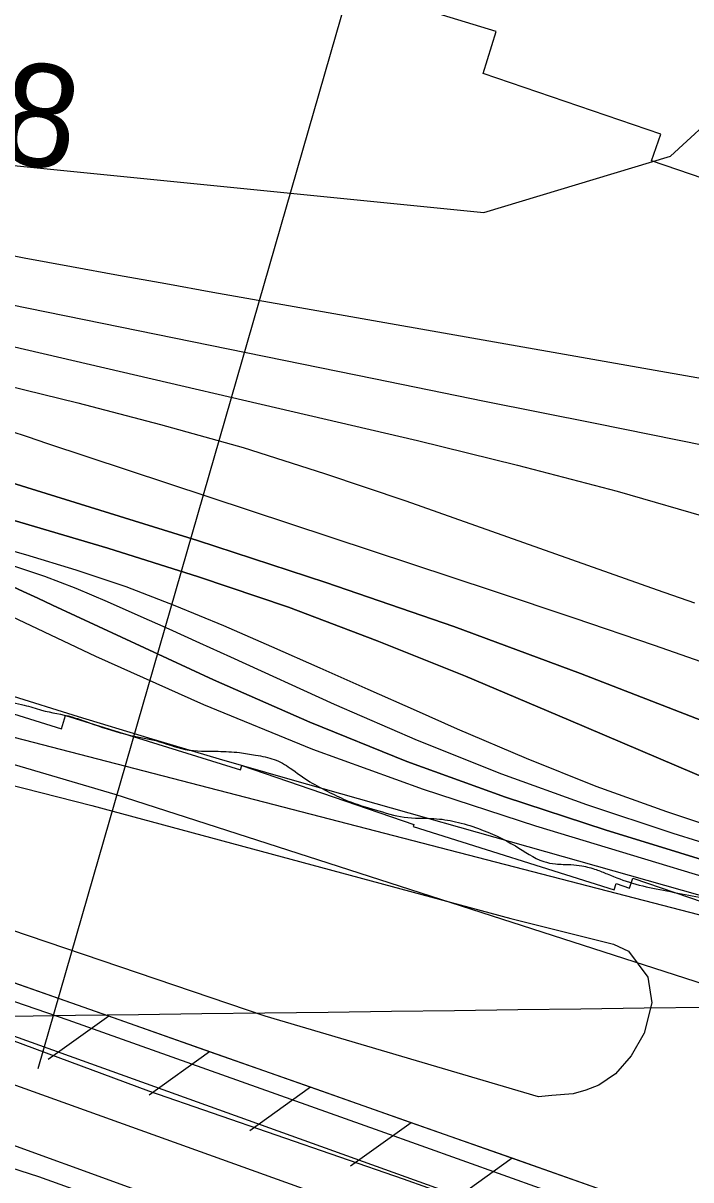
# Model space of a CAD drawing. Extents: x 3734862 to 3772949, y 391520 to 417239.
# Drawn here: x 3751198 to 3751635, y 402962 to 403719 of the extents above; entities that cross this region are included whole.
import ezdxf

# ---------------------------------------------------------------- set-up
doc = ezdxf.new("R2010")
doc.units = 0
for name, color, linetype in [('V-FLOD-BASE', 7, 'Continuous'), ('V-GRID-MAJR', 7, 'Continuous'), ('V-LEVE-TOET', 7, 'Continuous'), ('V-RIVR-EDGE', 7, 'Continuous'), ('V-RIVR-RANG', 7, 'Continuous'), ('V-RRAP-FSHR', 7, 'Continuous'), ('V-RRAP-RVMT', 7, 'Continuous'), ('V-SITE-VEGE', 7, 'Continuous'), ('V-SURV-LINE', 7, 'Continuous'), ('V-TOPO-DPTH', 7, 'Continuous'), ('V-TOPO-MAJR', 7, 'Continuous'), ('V-TOPO-MINR', 7, 'Continuous'), ('V-TOPO-WATR', 7, 'Continuous')]:
    doc.layers.add(name, color=color, linetype=linetype)

msp = doc.modelspace()

# ---------------------------------------------------------------- linework, layer by layer
at = {"layer": 'V-FLOD-BASE'}
msp.add_lwpolyline([(3752901.91, 402501.14), (3752852.49, 402511.47), (3752761.59, 402532.55), (3752641.33, 402561), (3752524.9, 402589.79), (3752426, 402613.79), (3752333.12, 402644.31), (3752195.56, 402692.69), (3752090.98, 402731.96), (3751969.91, 402775.78), (3751856.86, 402815.4), (3751717.51, 402863.49), (3751574.72, 402916.63), (3751447.21, 402962.13), (3751280.5, 403019.69), (3751131.01, 403075.02), (3750994.52, 403120.34), (3750863.22, 403162.94), (3750739.92, 403202.62), (3750591.64, 403248.23)], dxfattribs=at)
at = {"layer": 'V-GRID-MAJR'}
msp.add_spline([(3738984.82, 402913.16), (3741632.95, 402946.57), (3746929.21, 403013.98), (3752225.46, 403082.16), (3757521.7, 403151.11), (3762817.93, 403220.83), (3768114.15, 403291.31), (3770762.25, 403326.85)], degree=3, dxfattribs=at)
at = {"layer": 'V-LEVE-TOET'}
for points in [[(3752861.22, 402529.35), (3752850.71, 402531.85), (3752840.25, 402534.57), (3752741.87, 402558.32), (3752609.98, 402591.42), (3752460.34, 402627.78), (3752363.63, 402657.46), (3752236.87, 402703.99), (3752080.18, 402760.21), (3751946.22, 402807.88), (3751849.41, 402842.94), (3751709.25, 402893.07), (3751566.22, 402945.44), (3751432, 402993.37), (3751227.57, 403066.1), (3751094.67, 403111.75), (3750935.5, 403163.56), (3750781.54, 403211.36), (3750723, 403229.47), (3750636.6, 403256.27), (3750508.39, 403298.16)], [(3750608.56, 403181.13), (3750766.46, 403128.79), (3750887.96, 403089.33), (3751145.24, 403001.2), (3751302.97, 402943.98), (3751474.69, 402879.08), (3751706.8, 402793.29), (3751826.54, 402752.52), (3752003.84, 402690.81), (3752192.27, 402623.41), (3752314.81, 402583.46), (3752446.91, 402539.08), (3752680.62, 402490.49), (3752847.92, 402455.5), (3752857.11, 402452.83)]]:
    msp.add_lwpolyline(points, dxfattribs=at)
at = {"layer": 'V-RIVR-EDGE'}
msp.add_spline([(3749600.74, 403572.28), (3749634.69, 403563.71), (3749651.26, 403560.43), (3749673.09, 403560.38), (3749692.5, 403559.12), (3749709.07, 403556.65), (3749738.17, 403548.09), (3749762.82, 403541.96), (3749785.46, 403538.67), (3749810.92, 403532.94), (3749827.89, 403529.67), (3749844.87, 403528.01), (3749861.85, 403526.35), (3749878.83, 403525.9), (3749897.83, 403523.02), (3749967.36, 403512.34), (3749992.02, 403510.26), (3750015.06, 403506.96), (3750032.04, 403504.5), (3750055.48, 403501.2), (3750077.71, 403497.51), (3750095.5, 403495.44), (3750108.85, 403495.81), (3750123.41, 403497.8), (3750137.16, 403499.79), (3750146.46, 403499.76), (3750156.16, 403498.53), (3750172.33, 403494.44), (3750186.07, 403491.18), (3750207.49, 403486.67), (3750241.85, 403484.16), (3750261.67, 403483.31), (3750286.73, 403481.22), (3750304.11, 403479.16), (3750313.41, 403477.11), (3750323.1, 403472.64), (3750334.81, 403462.5), (3750345.71, 403458.84), (3750367.94, 403454.33), (3750390.98, 403449.02), (3750395.42, 403446.58), (3750399.86, 403441.72), (3750408.73, 403432.4), (3750412.37, 403431.58), (3750418.03, 403431.56), (3750426.92, 403429.92), (3750443.09, 403425.84), (3750464.91, 403418.91), (3750486.72, 403411.18), (3750511.36, 403400.6), (3750544.08, 403386.37), (3750565.9, 403379.03), (3750585.7, 403373.32), (3750609.54, 403367.2), (3750629.34, 403360.68), (3750661.26, 403351.3), (3750680.26, 403347.21), (3750692.39, 403346.78), (3750703.3, 403346.75), (3750719.9, 403352.77), (3750749.44, 403363.62), (3750767.25, 403369.64), (3750779.8, 403374.46), (3750796.79, 403376.44), (3750806.9, 403376.82), (3750813.77, 403376.8), (3750831.16, 403375.14), (3750851.36, 403371.05), (3750874.4, 403364.52), (3750895, 403358), (3750924.5, 403347.01), (3750966.1, 403330.33), (3750989.13, 403318.95), (3751009.32, 403310.41), (3751046.09, 403299.4), (3751067.11, 403296.52), (3751095, 403292), (3751115.21, 403286.69), (3751143.5, 403280.15), (3751157.25, 403280.52), (3751160.08, 403280.92), (3751166.55, 403280.5), (3751174.63, 403276.03), (3751183.52, 403274.8), (3751198.88, 403272.33), (3751210.19, 403269.07), (3751230, 403264.57), (3751244.54, 403259.68), (3751267.57, 403252.75), (3751284.95, 403249.07), (3751304.35, 403243.36), (3751325.78, 403242.1), (3751339.93, 403241.25), (3751350.44, 403239.61), (3751362.56, 403236.75), (3751373.06, 403231.06), (3751385.98, 403222.13), (3751398.9, 403215.23), (3751411.02, 403209.54), (3751428.8, 403203.83), (3751447.79, 403198.93), (3751467.2, 403198.07), (3751481.34, 403196.02), (3751496.29, 403191.53), (3751520.53, 403180.15), (3751539.1, 403169.99), (3751546.78, 403168.36), (3751556.89, 403167.93), (3751564.17, 403167.1), (3751573.46, 403164.65), (3751580.73, 403161.8), (3751597.3, 403155.7), (3751615.08, 403151.61), (3751634.08, 403147.92), (3751652.67, 403144.64), (3751682.58, 403141.33), (3751700.77, 403137.25), (3751726.23, 403129.1), (3751762.99, 403116.87), (3751788.85, 403107.51), (3751826.83, 403094.48), (3751852.69, 403085.51), (3751875.32, 403079.8), (3751903.6, 403070.43), (3751929.06, 403063.89), (3751952.5, 403058.18), (3751978.36, 403050.83), (3752011.49, 403040.64), (3752051.89, 403025.18), (3752090.27, 403012.14), (3752121.79, 403000.34), (3752173.49, 402978.37), (3752203.79, 402965.36), (3752242.57, 402949.09), (3752280.94, 402933.22), (3752346.79, 402908.39), (3752379.11, 402896.59), (3752400.12, 402887.23), (3752439.3, 402869.34), (3752480.09, 402851.45), (3752503.52, 402840.48), (3752518.05, 402829.52), (3752525.72, 402825.05), (3752549.56, 402816.1), (3752583.09, 402804.69), (3752615.41, 402793.29), (3752664.29, 402772.55), (3752692.57, 402761.96), (3752721.66, 402750.57), (3752763.28, 402737.53), (3752785.5, 402732.62), (3752881.28, 402707.72), (3752922.09, 402697.51), (3752945.53, 402690.57), (3752959.27, 402686.5), (3752986.74, 402677.53), (3753008.56, 402668.18), (3753044.52, 402656.36), (3753077.65, 402647.38), (3753107.97, 402642.05), (3753140.7, 402635.1), (3753203.35, 402622.81), (3753235.68, 402614.24), (3753280.54, 402603.21), (3753302.77, 402599.92), (3753320.16, 402600.69), (3753336.33, 402600.24), (3753350.08, 402600.61), (3753361, 402600.18), (3753377.98, 402597.31), (3753395.35, 402593.63), (3753435.76, 402581.8), (3753479, 402567.94), (3753528.7, 402552.86), (3753582.02, 402533.72), (3753643.03, 402512.54), (3753679.79, 402497.09), (3753709.28, 402486.1), (3753744.84, 402474.28), (3753768.27, 402466.14), (3753792.91, 402456.37), (3753824.83, 402444.16), (3753868.05, 402425.86), (3753874.92, 402423.82), (3753901.59, 402415.26), (3753930.68, 402405.89), (3753950.06, 402395.73), (3753969.45, 402385.98), (3753992.07, 402375.41), (3754015.5, 402366.05), (3754070.03, 402340.44), (3754094.26, 402327.44), (3754129.39, 402310.77), (3754145.95, 402300.62), (3754162.51, 402292.09), (3754189.57, 402278.68), (3754227.53, 402259.58), (3754257.42, 402244.55), (3754285.28, 402227.49), (3754310.72, 402213.28), (3754345.44, 402193.78), (3754365.63, 402180.79), (3754382.99, 402169.43), (3754391.05, 402160.51), (3754393.47, 402156.46), (3754413.25, 402144.28), (3754458.49, 402121.12), (3754491.61, 402104.86), (3754519.47, 402090.24), (3754525.94, 402088.6), (3754533.22, 402089.8), (3754544.13, 402086.13), (3754555.43, 402079.63), (3754574.4, 402065.43), (3754590.55, 402053.67), (3754603.48, 402048.78), (3754613.18, 402047.95), (3754625.7, 402043.07), (3754637.41, 402035.76), (3754658.41, 402023.17), (3754687.49, 402010.16), (3754723.03, 401991.88), (3754750.5, 401979.27), (3754768.67, 401969.52), (3754786.04, 401961.8), (3754799.77, 401955.7), (3754813.1, 401949.19), (3754861.56, 401924), (3754878.93, 401915.47), (3754906.39, 401902.46), (3754932.65, 401891.88), (3754960.93, 401880.89), (3754991.63, 401867.47), (3755029.19, 401849.18), (3755060.29, 401835.36), (3755090.98, 401819.11), (3755126.52, 401799.21), (3755151.15, 401783.78), (3755175.77, 401765.93), (3755218.56, 401737.11), (3755250.45, 401716), (3755279.94, 401700.57), (3755306.19, 401687.56), (3755332.03, 401672.94), (3755361.51, 401655.07), (3755376.04, 401645.74), (3755399.86, 401631.93), (3755422.07, 401620.15), (3755432.57, 401613.25), (3755446.29, 401601.08), (3755457.99, 401588.92), (3755473.33, 401580.39), (3755501.19, 401564.96), (3755536.72, 401540.61), (3755576.28, 401512.61), (3755599.69, 401493.95), (3755652.97, 401458.64), (3755710.7, 401417.25), (3755726.85, 401409.53), (3755737.76, 401406.67), (3755748.67, 401400.17), (3755764.4, 401385.58), (3755778.52, 401373.82), (3755797.9, 401360.42), (3755821.73, 401347.42), (3755837.88, 401338.08), (3755853.62, 401327.94), (3755871.38, 401312.53), (3755891.15, 401296.71), (3755903.66, 401285.76), (3755921.83, 401275.6), (3755933.14, 401269.51), (3755943.23, 401260.18), (3755955.73, 401249.24), (3755970.27, 401239.9), (3755990.86, 401228.93), (3756011.05, 401216.34), (3756031.64, 401202.55), (3756042.53, 401189.98), (3756050.98, 401174.19), (3756051.35, 401158.42), (3756049.29, 401145.49), (3756046.86, 401141.85), (3756042.4, 401139.44), (3756036.74, 401140.26), (3756032.72, 401147.14), (3756032.73, 401154.42), (3756029.11, 401160.9), (3756025.48, 401164.55), (3756020.63, 401166.58), (3756007.3, 401169.85), (3756000.43, 401170.68), (3755995.98, 401171.5), (3755991.13, 401171.91), (3755983.44, 401171.53), (3755976.97, 401170.74), (3755966.87, 401172.78), (3755956.77, 401179.28), (3755952.33, 401182.52), (3755945.06, 401186.18), (3755939.81, 401187), (3755935.77, 401187.01), (3755931.72, 401186.21), (3755929.69, 401184.2), (3755928.88, 401182.58), (3755928.47, 401179.35), (3755936.12, 401166.79), (3755937.93, 401164.38)], degree=3, dxfattribs=at)
at = {"layer": 'V-RIVR-RANG'}
msp.add_line((3751208.02, 403034.58), (3751468.56, 403937.75), dxfattribs=at)
at = {"layer": 'V-RRAP-FSHR'}
for p, q in [((3751254.27, 403068.7), (3751214.57, 403040.27)), ((3751320.3, 403045.45), (3751280.6, 403017.02)), ((3751386.33, 403022.21), (3751346.63, 402993.78)), ((3751452.36, 402998.97), (3751412.66, 402970.54)), ((3751518.39, 402975.73), (3751478.69, 402947.3))]:
    msp.add_line(p, q, dxfattribs=at)
for points in [[(3745755.59, 404164.01), (3746133.61, 404114.94), (3746460.39, 404044.32), (3746926.68, 403974.72), (3747307.57, 403936.2), (3747787.51, 403855.87), (3748350.38, 403747.16), (3748744.72, 403693.77), (3749488.17, 403561.96), (3750009.67, 403476.17), (3750471.22, 403416.56), (3750755.01, 403362.08), (3751258.21, 403214.08), (3751991.45, 402977.77), (3752370.29, 402844.74), (3752705.56, 402720.89), (3753300.95, 402568.26)], [(3755894.55, 400912.59), (3755174.16, 401533.82), (3754556.14, 402011.76), (3754536.34, 402024.26), (3753972.21, 402338.01), (3753351.98, 402548.26), (3753283.16, 402552.76), (3752993.39, 402535.32), (3752867.1, 402553.07), (3752381.5, 402674.93), (3751883.12, 402847.34), (3750951.08, 403175.43), (3750286.03, 403385.37), (3750165.89, 403401.91), (3749865.85, 403433.86), (3749516.05, 403497.74), (3749101.87, 403567.71)], [(3751254.27, 403068.7), (3751188.25, 403091.94)], [(3751320.3, 403045.45), (3751254.27, 403068.7)], [(3751386.33, 403022.21), (3751320.3, 403045.46)], [(3751452.36, 402998.97), (3751386.33, 403022.21)], [(3751518.39, 402975.73), (3751452.36, 402998.97)], [(3751584.41, 402952.48), (3751518.38, 402975.73)]]:
    msp.add_lwpolyline(points, dxfattribs=at)
at = {"layer": 'V-RRAP-RVMT'}
for p, q in [((3751507.88, 403713.24), (3751376.83, 403753.76)), ((3751499.42, 403685.85), (3751507.88, 403713.24)), ((3751615.74, 403645.99), (3751499.42, 403685.85)), ((3751609.76, 403628.62), (3751615.74, 403645.99)), ((3751742.76, 403582.99), (3751609.76, 403628.62)), ((3751100.97, 403294.65), (3751223.33, 403256.91)), ((3751223.33, 403256.91), (3751225.98, 403265.52)), ((3751225.98, 403265.52), (3751340.54, 403230.04)), ((3751340.54, 403230.04), (3751341.37, 403232.83)), ((3751341.37, 403232.83), (3751454, 403194.23)), ((3751454, 403194.23), (3751453.6, 403192.97)), ((3751453.6, 403192.97), (3751585.23, 403151.49)), ((3751595.22, 403152.5), (3751597.49, 403159.11)), ((3751597.49, 403159.11), (3751737.08, 403111.27)), ((3751585.23, 403151.49), (3751586.49, 403155.49)), ((3751586.49, 403155.49), (3751595.22, 403152.5))]:
    msp.add_line(p, q, dxfattribs=at)
at = {"layer": 'V-SITE-VEGE'}
for points in [[(3751109.32, 403240.62), (3751243.19, 403206.61), (3751517.59, 403132.56), (3751584.9, 403115.75), (3751594.61, 403111.32), (3751607.26, 403094.24), (3751609.9, 403077.35), (3751604.89, 403057.62), (3751596.31, 403042.82), (3751586.14, 403031.08), (3751575.12, 403023.55), (3751566.71, 403020.31), (3751558.29, 403017.84), (3751544.45, 403016.8), (3751535.61, 403015.86), (3751356.72, 403068.64), (3751190.08, 403125.13)], [(3750486.06, 403195.95), (3750732.82, 403117.9), (3750987.37, 403034.61), (3751208.19, 402963.77), (3751423.35, 402886.65)]]:
    msp.add_lwpolyline(points, dxfattribs=at)
at = {"layer": 'V-SURV-LINE'}
for points in [[(3751105.38, 403086.75), (3752266.35, 402669.9)], [(3752256.22, 402641.66), (3751095.24, 403058.52)]]:
    msp.add_lwpolyline(points, dxfattribs=at)
at = {"layer": 'V-TOPO-DPTH'}
for points in [[(3751645.83, 403261.01), (3751563.28, 403293.11), (3751480.25, 403323.86), (3751396.5, 403352.59), (3751312.27, 403379.98), (3751184.49, 403419.83), (3751150.37, 403430.09), (3751116.13, 403439.89), (3751081.69, 403449), (3751047.13, 403457.64), (3751007.6, 403467.11), (3750953.11, 403479.83), (3750898.52, 403492.15), (3750843.8, 403503.84), (3750789, 403515.12), (3750270.82, 403618.76)], [(3751645.83, 403261.01), (3751563.28, 403293.11), (3751480.25, 403323.86), (3751396.5, 403352.59), (3751312.27, 403379.98), (3751184.49, 403419.83), (3751150.37, 403430.09), (3751116.13, 403439.89), (3751081.69, 403449), (3751047.13, 403457.64), (3751007.6, 403467.11), (3750953.11, 403479.83), (3750898.52, 403492.15), (3750843.8, 403503.84), (3750789, 403515.12), (3750270.82, 403618.76)], [(3751649.72, 403222.63), (3751626.15, 403232.69), (3751602.58, 403242.72), (3751579, 403252.72), (3751555.4, 403262.7), (3751487.81, 403291.25), (3751430.06, 403314.5), (3751371.84, 403336.43), (3751312.91, 403356.39), (3751253.51, 403375.02), (3751157.36, 403403.41), (3751134.98, 403409.76), (3751112.52, 403415.8), (3751089.94, 403421.37), (3751067.28, 403426.62), (3750858.11, 403472.83), (3750749.69, 403496.29), (3750641.14, 403519.14), (3750532.4, 403541.06)], [(3750532.4, 403541.06), (3750641.14, 403519.14), (3750749.69, 403496.29), (3750858.11, 403472.83), (3751067.28, 403426.62), (3751089.94, 403421.37), (3751112.52, 403415.8), (3751134.98, 403409.76), (3751157.36, 403403.41), (3751253.51, 403375.02), (3751312.91, 403356.39), (3751371.84, 403336.43), (3751430.06, 403314.5), (3751487.81, 403291.25), (3751555.4, 403262.7), (3751579, 403252.72), (3751602.58, 403242.72), (3751626.15, 403232.69), (3751649.72, 403222.63)], [(3750454.98, 403532.2), (3751084.11, 403401.67), (3751096.84, 403398.88), (3751109.54, 403395.92), (3751122.16, 403392.68), (3751134.74, 403389.26), (3751199.73, 403370.86), (3751232.68, 403360.8), (3751265.3, 403349.86), (3751297.45, 403337.59), (3751329.29, 403324.45), (3751360.87, 403310.6), (3751392.44, 403296.71), (3751423.97, 403282.75), (3751455.49, 403268.75), (3751482.39, 403256.77), (3751527.64, 403237.53), (3751573.29, 403219.34), (3751619.53, 403202.71), (3751666.17, 403187.12)], [(3750454.98, 403532.2), (3751084.11, 403401.67), (3751096.84, 403398.88), (3751109.54, 403395.92), (3751122.16, 403392.68), (3751134.74, 403389.26), (3751199.73, 403370.86), (3751232.68, 403360.8), (3751265.3, 403349.86), (3751297.45, 403337.59), (3751329.29, 403324.45), (3751360.87, 403310.6), (3751392.44, 403296.71), (3751423.97, 403282.75), (3751455.49, 403268.75), (3751482.39, 403256.77), (3751527.64, 403237.53), (3751573.29, 403219.34), (3751619.53, 403202.71), (3751666.17, 403187.12)], [(3751728.82, 403144.75), (3751579.36, 403190.59), (3751514.07, 403212.09), (3751449.46, 403235.34), (3751385.86, 403261.23), (3751322.93, 403288.88), (3751217.45, 403337.83), (3751207.76, 403342.31), (3751198.06, 403346.77), (3751188.35, 403351.2), (3751178.63, 403355.62), (3751168.82, 403359.78), (3751158.89, 403363.64), (3751148.8, 403367.03), (3751138.6, 403370.12), (3751115.09, 403376.64), (3751111.02, 403377.72), (3751106.95, 403378.74), (3751102.85, 403379.66), (3751098.74, 403380.52), (3750896.31, 403420.55), (3750790.92, 403441.09), (3750685.45, 403461.24), (3750579.88, 403480.82)], [(3751728.82, 403144.75), (3751579.36, 403190.59), (3751514.07, 403212.09), (3751449.46, 403235.34), (3751385.86, 403261.23), (3751322.93, 403288.88), (3751217.45, 403337.83), (3751207.76, 403342.31), (3751198.06, 403346.77), (3751188.35, 403351.2), (3751178.63, 403355.62), (3751168.82, 403359.78), (3751158.89, 403363.64), (3751148.8, 403367.03), (3751138.6, 403370.12), (3751115.09, 403376.64), (3751111.02, 403377.72), (3751106.95, 403378.74), (3751102.85, 403379.66), (3751098.74, 403380.52), (3750896.31, 403420.55), (3750790.92, 403441.09), (3750685.45, 403461.24), (3750579.88, 403480.82)], [(3750538.96, 403438.47), (3750651.07, 403415.46), (3750762.71, 403390.3), (3750874.04, 403363.7), (3751060.29, 403317.31), (3751078.22, 403312.67), (3751096.09, 403307.8), (3751113.86, 403302.59), (3751131.57, 403297.16), (3751188.17, 403279.22), (3751234.19, 403264.87), (3751280.31, 403250.81), (3751326.55, 403237.19), (3751372.88, 403223.85), (3751773.98, 403110.44)]]:
    msp.add_lwpolyline(points, dxfattribs=at)
at = {"layer": 'V-TOPO-MAJR'}
for points in [[(3750665.42, 403727.14), (3750761.5, 403708.42), (3750857.54, 403689.43), (3750953.53, 403670.27), (3751110.3, 403638.76), (3751127.91, 403635.37), (3751145.57, 403632.19), (3751163.27, 403629.31), (3751181.01, 403626.63), (3751499.79, 403594.71), (3751622.21, 403631.64), (3751691.51, 403695.29), (3751734.24, 403769.64)], [(3750562.62, 403589.92), (3750674.34, 403566.42), (3750786.06, 403542.85), (3750897.76, 403519.23), (3751118.68, 403472.46), (3751119.91, 403472.19), (3751121.15, 403471.92), (3751122.38, 403471.63), (3751123.6, 403471.34), (3751131.06, 403469.51), (3751136, 403468.25), (3751140.92, 403466.93), (3751145.82, 403465.51), (3751150.7, 403464.02), (3751165.17, 403459.47), (3751177.26, 403455.63), (3751189.34, 403451.76), (3751201.41, 403447.83), (3751213.46, 403443.88), (3751506.02, 403347.13), (3751558.75, 403329.47), (3751611.4, 403311.56), (3751663.91, 403293.26)]]:
    msp.add_lwpolyline(points, dxfattribs=at)
at = {"layer": 'V-TOPO-MINR'}
for points in [[(3750350.58, 403748.1), (3751075.74, 403590.12), (3751106.46, 403583.57), (3751137.21, 403577.2), (3751168.01, 403571.1), (3751198.85, 403565.18), (3751229.73, 403559.45), (3751260.62, 403553.78), (3751291.53, 403548.21), (3751322.44, 403542.7), (3751838.65, 403451.58)], [(3750286.12, 403722.55), (3750817.85, 403612.77), (3750870.33, 403601.87), (3750922.79, 403590.9), (3750975.23, 403579.81), (3751027.65, 403568.65), (3751110.61, 403550.88), (3751121.54, 403548.56), (3751132.48, 403546.26), (3751143.42, 403543.99), (3751154.37, 403541.74), (3751427.93, 403486.04), (3751500.32, 403471.37), (3751572.72, 403456.79), (3751645.16, 403442.35)], [(3750569.88, 403638.54), (3750681.8, 403615.93), (3750793.62, 403592.76), (3750905.35, 403569.22), (3751077.13, 403532.59), (3751102.91, 403527.02), (3751128.66, 403521.35), (3751154.39, 403515.55), (3751180.09, 403509.66), (3751456.36, 403445.54), (3751521.96, 403429.46), (3751587.28, 403412.31), (3751652.15, 403393.56)], [(3750270.82, 403618.76), (3750789, 403515.12), (3750843.8, 403503.84), (3750898.52, 403492.15), (3750953.11, 403479.83), (3751007.6, 403467.11), (3751047.13, 403457.64), (3751081.69, 403449), (3751116.13, 403439.89), (3751150.37, 403430.09), (3751184.49, 403419.83), (3751312.27, 403379.98), (3751396.5, 403352.59), (3751480.25, 403323.86), (3751563.28, 403293.11), (3751645.83, 403261.01)], [(3750547.83, 403619.47), (3751097.85, 403502.58), (3751111.38, 403499.64), (3751124.89, 403496.62), (3751138.38, 403493.47), (3751151.85, 403490.25), (3751233.95, 403470.18), (3751288.21, 403456.05), (3751342.16, 403440.84), (3751395.61, 403424.01), (3751448.75, 403406.11), (3751613.36, 403347.85), (3751637.78, 403339.17)], [(3750244.97, 403561.72), (3751091.7, 403390.64), (3751099.96, 403388.88), (3751108.19, 403387), (3751116.39, 403384.94), (3751124.55, 403382.76), (3751169.99, 403370.11), (3751191.15, 403363.72), (3751212.09, 403356.71), (3751232.7, 403348.79), (3751253.1, 403340.25), (3751273.31, 403331.23), (3751293.51, 403322.18), (3751313.69, 403313.08), (3751333.86, 403303.94), (3751401.79, 403273.05), (3751456.31, 403249.48), (3751511.36, 403227.31), (3751567.2, 403207.22), (3751623.58, 403188.53), (3751741.29, 403151.92)], [(3750532.4, 403541.06), (3750641.14, 403519.14), (3750749.69, 403496.29), (3750858.11, 403472.83), (3751067.28, 403426.62), (3751089.94, 403421.37), (3751112.52, 403415.8), (3751134.98, 403409.76), (3751157.36, 403403.41), (3751253.51, 403375.02), (3751312.91, 403356.39), (3751371.84, 403336.43), (3751430.06, 403314.5), (3751487.81, 403291.25), (3751555.4, 403262.7), (3751579, 403252.72), (3751602.58, 403242.72), (3751626.15, 403232.69), (3751649.72, 403222.63)], [(3750454.98, 403532.2), (3751084.11, 403401.67), (3751096.84, 403398.88), (3751109.54, 403395.92), (3751122.16, 403392.68), (3751134.74, 403389.26), (3751199.73, 403370.86), (3751232.68, 403360.8), (3751265.3, 403349.86), (3751297.45, 403337.59), (3751329.29, 403324.45), (3751360.87, 403310.6), (3751392.44, 403296.71), (3751423.97, 403282.75), (3751455.49, 403268.75), (3751482.39, 403256.77), (3751527.64, 403237.53), (3751573.29, 403219.34), (3751619.53, 403202.71), (3751666.17, 403187.12)], [(3750255.42, 403515.92), (3751105.72, 403370.58), (3751245.61, 403304.32), (3751316.18, 403272.8), (3751387.58, 403243.42), (3751460.21, 403217.26), (3751533.67, 403193.23), (3751716.87, 403137.81), (3751753.45, 403126.83), (3751790.05, 403115.93), (3751826.7, 403105.17), (3751863.37, 403094.51), (3751881, 403089.41), (3751926.47, 403076.16), (3751971.9, 403062.75), (3752017.25, 403049.12), (3752062.57, 403035.33), (3752473.05, 402909.31), (3752514.52, 402896.61), (3752556.01, 402883.94), (3752597.51, 402871.32), (3752639.01, 402858.73), (3753247.91, 402674.49)], [(3750579.88, 403480.82), (3750685.45, 403461.24), (3750790.92, 403441.09), (3750896.31, 403420.55), (3751098.74, 403380.52), (3751102.85, 403379.66), (3751106.95, 403378.74), (3751111.02, 403377.72), (3751115.09, 403376.64), (3751138.6, 403370.12), (3751148.8, 403367.03), (3751158.89, 403363.64), (3751168.82, 403359.78), (3751178.63, 403355.62), (3751188.35, 403351.2), (3751198.06, 403346.77), (3751207.76, 403342.31), (3751217.45, 403337.83), (3751322.93, 403288.88), (3751385.86, 403261.23), (3751449.46, 403235.34), (3751514.07, 403212.09), (3751579.36, 403190.59), (3751728.82, 403144.75)], [(3750370.8, 403441.93), (3751086.12, 403278.4), (3751088.81, 403277.78), (3751091.49, 403277.14), (3751094.17, 403276.48), (3751096.84, 403275.8), (3751110.89, 403272.19), (3751120.59, 403269.69), (3751130.28, 403267.19), (3751139.98, 403264.69), (3751149.67, 403262.19), (3751780.38, 403099.16)]]:
    msp.add_lwpolyline(points, dxfattribs=at)
at = {"layer": 'V-TOPO-WATR'}
msp.add_lwpolyline([(3750538.96, 403438.47), (3750651.07, 403415.46), (3750762.71, 403390.3), (3750874.04, 403363.7), (3751060.29, 403317.31), (3751078.22, 403312.67), (3751096.09, 403307.8), (3751113.86, 403302.59), (3751131.57, 403297.16), (3751188.17, 403279.22), (3751234.19, 403264.87), (3751280.31, 403250.81), (3751326.55, 403237.19), (3751372.88, 403223.85), (3751773.98, 403110.44)], dxfattribs=at)

# ---------------------------------------------------------------- texts
at = {"layer": 'V-RIVR-RANG'}
msp.add_text('-108', height=67, rotation=351.48486, dxfattribs=at).set_placement((3751051.74, 403648.13))

doc.saveas('drawing.dxf')
